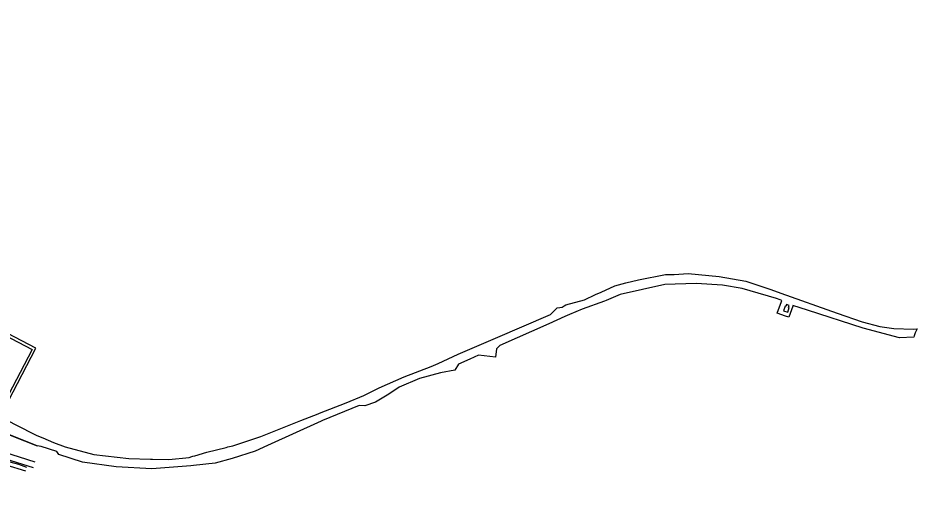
# Model space of a CAD drawing. Extents: x -866656 to -858817, y -1041816 to -1038653.
# Drawn here: x -860409 to -858817, y -1040488 to -1039640 of the extents above; entities that cross this region are included whole.
import ezdxf

# ---------------------------------------------------------------- set-up
doc = ezdxf.new("R2010")
doc.units = 0
for name, color, linetype in [('Hranice parcel', 7, 'Continuous'), ('SZDC', 7, 'Continuous'), ('tisk ramy', 7, 'Continuous'), ('Vnitřní kresba', 7, 'Continuous'), ('Vrstva 53', 7, 'Continuous')]:
    doc.layers.add(name, color=color, linetype=linetype)

msp = doc.modelspace()

# ---------------------------------------------------------------- linework, layer by layer
at = {"layer": 'Hranice parcel'}
for p, q in [((-860480.8, -1040355.3), (-860375, -1040397.2)), ((-860378.8, -1040426.3), (-860434.1, -1040408.1)), ((-860431.3, -1040419.9), (-860382.2, -1040435.5)), ((-860430.9, -1040430.8), (-860395.8, -1040441.5))]:
    msp.add_line(p, q, dxfattribs=at)
at = {"layer": 'SZDC'}
msp.add_lwpolyline([(-860431.3, -1040350.3), (-860382.8, -1040375.5), (-860375.6, -1040378.6), (-860365.3, -1040382.9), (-860346.3, -1040391), (-860325.8, -1040399.1), (-860274.7, -1040412.7), (-860212.7, -1040419.6), (-860174.6, -1040420.7), (-860170.8, -1040420.8), (-860142.3, -1040421.6), (-860106.2, -1040417.7), (-860101.2, -1040416.2), (-860099.7, -1040415.7), (-860096.6, -1040414.8), (-860096.2, -1040414.7), (-860074.8, -1040408.1), (-860040.8, -1040399.9), (-860037.9, -1040399.2), (-860029, -1040397), (-859979, -1040380.6), (-859908.3, -1040352.6), (-859877.6, -1040340.4), (-859875.2, -1040339.5), (-859828.1, -1040320.8), (-859796.7, -1040308.3), (-859769.5, -1040294.8), (-859725.5, -1040274.9), (-859677.5, -1040257), (-859665.1, -1040251.3), (-859630.1, -1040235.3), (-859563.5, -1040206.5), (-859466.1, -1040165), (-859454.4, -1040153.3), (-859450, -1040152.5), (-859445.8, -1040151.8), (-859442.1, -1040149.6), (-859439, -1040147.7), (-859406, -1040138.7), (-859386.4, -1040129.6), (-859376.9, -1040125.3), (-859352.2, -1040114), (-859332.8, -1040108.9), (-859310.8, -1040103.6), (-859263, -1040094.2), (-859247.4, -1040093.8), (-859222.7, -1040092.4), (-859167.7, -1040097.4), (-859120.7, -1040106), (-859076.4, -1040120.9), (-859058.6, -1040126.9), (-858959, -1040162.7), (-858914.8, -1040177.7), (-858883.5, -1040186.3), (-858858.7, -1040189.6), (-858823.6, -1040190.7), (-858817.4, -1040190.1), (-858820.4, -1040197.5), (-858822.6, -1040202.8), (-858823.3, -1040204.7), (-858848.6, -1040206), (-858912.9, -1040188.8), (-859011.4, -1040157.2), (-859037.1, -1040148.9), (-859037.5, -1040150.2), (-859044.1, -1040169.8), (-859050.4, -1040167.7), (-859064.8, -1040162.7), (-859057.5, -1040142), (-859056.8, -1040140.1), (-859060, -1040138.7), (-859066.3, -1040136.8), (-859112.8, -1040122.7), (-859126.8, -1040118.6), (-859161.8, -1040112.9), (-859208.3, -1040110.2), (-859263.8, -1040111.7), (-859343, -1040129.5), (-859368, -1040140.2), (-859370.9, -1040141.4), (-859410, -1040155.6), (-859432.8, -1040164.8), (-859440.9, -1040168.1), (-859469.2, -1040181.1), (-859556, -1040219.8), (-859561.7, -1040225.3), (-859563.7, -1040240.4), (-859593.6, -1040236.8), (-859609.3, -1040243.7), (-859629.2, -1040252.8), (-859635.8, -1040263.3), (-859660.9, -1040268.1), (-859698.2, -1040278.1), (-859734.5, -1040293.5), (-859752.4, -1040305.9), (-859776.2, -1040319.8), (-859795.2, -1040326.4), (-859805.3, -1040326.1), (-859869.8, -1040352.2), (-859872.6, -1040353.5), (-859967.3, -1040396.8), (-859989.5, -1040406.3), (-860030, -1040419.8), (-860060.3, -1040427.9), (-860098.5, -1040432), (-860102.9, -1040432.3), (-860172.3, -1040437.6), (-860235.3, -1040434.2), (-860294.9, -1040426), (-860336.8, -1040412.4), (-860340.5, -1040407.3), (-860368.4, -1040398.1), (-860375, -1040397.2), (-860480.8, -1040355.3)], dxfattribs=at)
msp.add_lwpolyline([(-859043.6, -1040149), (-859048.4, -1040147.3), (-859049.6, -1040150.6), (-859050.8, -1040150.2), (-859053.6, -1040158.1), (-859046.2, -1040160.6), (-859043.5, -1040152.7), (-859044.8, -1040152.3)], close=True, dxfattribs=at)
at = {"layer": 'tisk ramy'}
for points in [[(-861631.4, -1039903.5), (-860515, -1040487.7), (-860377.4, -1040224.5), (-861493.8, -1039640.4)], [(-861491.6, -1039647.1), (-860384.1, -1040226.6), (-860517.2, -1040480.9), (-861624.7, -1039901.4)]]:
    msp.add_lwpolyline(points, close=True, dxfattribs=at)
at = {"layer": 'Vnitřní kresba'}
for p, q in [((-860423.5, -1040425.3), (-860408.3, -1040429.6)), ((-860408.3, -1040429.6), (-860394.4, -1040434.7))]:
    msp.add_line(p, q, dxfattribs=at)
at = {"layer": 'Vrstva 53'}
for points in [[(-860431.3, -1040350.3), (-860382.8, -1040375.5), (-860375.6, -1040378.6), (-860365.3, -1040382.9), (-860346.3, -1040391), (-860325.8, -1040399.1), (-860274.7, -1040412.7), (-860212.7, -1040419.6), (-860174.6, -1040420.7), (-860170.8, -1040420.8), (-860142.3, -1040421.6), (-860106.2, -1040417.7), (-860101.2, -1040416.2), (-860099.7, -1040415.7), (-860096.6, -1040414.8), (-860096.2, -1040414.7), (-860074.8, -1040408.1), (-860040.8, -1040399.9), (-860037.9, -1040399.2), (-860029, -1040397), (-859979, -1040380.6)], [(-859967.3, -1040396.8), (-859989.5, -1040406.3), (-860030, -1040419.8), (-860060.3, -1040427.9), (-860098.5, -1040432), (-860102.9, -1040432.3), (-860172.3, -1040437.6), (-860235.3, -1040434.2), (-860294.9, -1040426), (-860336.8, -1040412.4), (-860340.5, -1040407.3), (-860368.4, -1040398.1), (-860375, -1040397.2), (-860480.8, -1040355.3)]]:
    msp.add_lwpolyline(points, dxfattribs=at)

doc.saveas('drawing.dxf')
